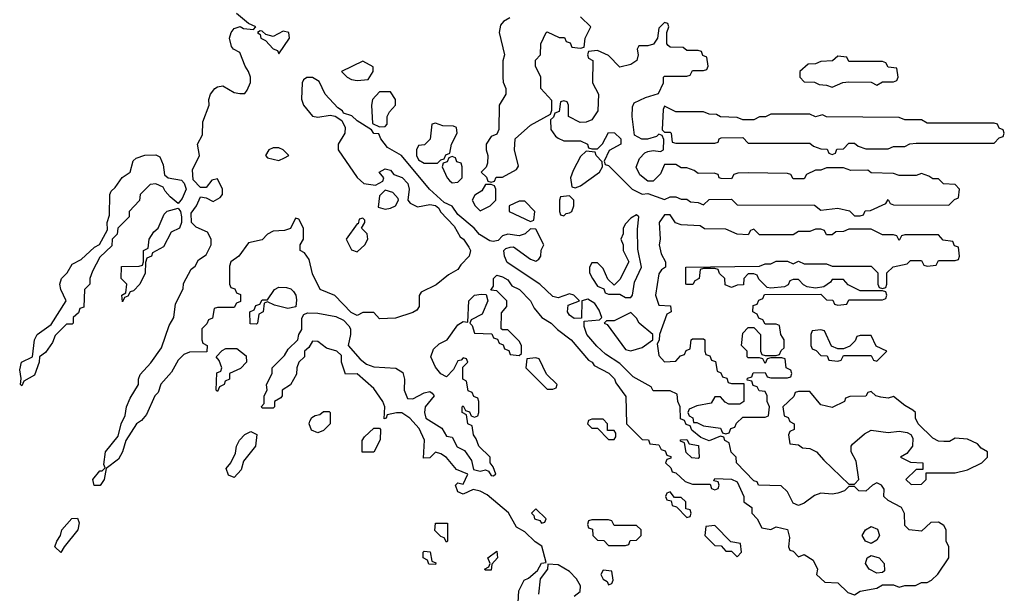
# Model space of a CAD drawing. Header units: inches. Extents: x 2601469 to 2753575, y 449403 to 582909.
# Tile 302 of 350: x 2684603 to 2688126, y 531223 to 533276. Entities that reach past the tile are written whole.
import ezdxf

# ---------------------------------------------------------------- set-up
doc = ezdxf.new("R2010")
doc.units = ezdxf.units.IN
doc.header["$MEASUREMENT"] = 0
doc.layers.add('C6583', color=7, linetype='Continuous')

msp = doc.modelspace()

# ---------------------------------------------------------------- linework, layer by layer
at = {"layer": 'C6583', "color": 4, "elevation": 8}
for points in [[(2686386, 531190), (2686388.4, 531231.6), (2686408, 531270), (2686423.1, 531276.9), (2686455.3, 531304.7), (2686470, 531331.3), (2686486, 531334), (2686471.6, 531391.6), (2686447.5, 531407.5), (2686410, 531442.7), (2686380.2, 531460.2), (2686351.8, 531511.8), (2686275.1, 531575.1), (2686250, 531589.2), (2686225.4, 531594.6), (2686190, 531578), (2686170, 531586), (2686162, 531610), (2686170, 531618), (2686190, 531614), (2686206, 531650), (2686166.3, 531666.3), (2686130, 531708.7), (2686110, 531722), (2686090, 531728), (2686070, 531708), (2686047.3, 531707.3), (2686051.5, 531771.5), (2686032.5, 531812.5), (2685999, 531850), (2685970, 531869.2), (2685951, 531869), (2685918, 531862), (2685914, 531850), (2685907.3, 531847.3), (2685909, 531890), (2685902.7, 531910), (2685870, 531956), (2685810, 532008.7), (2685768, 532008), (2685754, 532050), (2685754, 532074), (2685738, 532090), (2685700.7, 532100.7), (2685670, 532124), (2685650, 532126), (2685636.9, 532103.1), (2685622, 532090), (2685622, 532070), (2685602, 532050), (2685594, 532030), (2685592.7, 532007.3), (2685571.3, 531968.7), (2685542, 531950), (2685542, 531930), (2685536.9, 531923.1), (2685514, 531910), (2685514, 531890), (2685510, 531886), (2685470, 531886), (2685468.4, 531891.6), (2685478, 531902), (2685478, 531930), (2685488, 531950), (2685486, 531970), (2685506, 532010), (2685506, 532030), (2685550, 532074), (2685563.1, 532096.9), (2685598, 532130), (2685602, 532150), (2685612.7, 532167.3), (2685612.7, 532207.3), (2685619, 532221), (2685632.5, 532227.5), (2685670, 532226), (2685734.4, 532214.4), (2685761, 532201), (2685781, 532181), (2685786, 532170), (2685786.8, 532150), (2685778, 532110), (2685821.6, 532061.6), (2685843.4, 532043.4), (2685870, 532033.4), (2685948.4, 532028.4), (2685973.5, 532013.5), (2685979.5, 531990), (2685978, 531950), (2685990, 531920.5), (2686010, 531918.7), (2686050, 531940.5), (2686070, 531946), (2686079.1, 531939.1), (2686086, 531930), (2686054, 531890), (2686050.7, 531870), (2686056, 531850), (2686113.7, 531813.7), (2686130, 531786), (2686150, 531782), (2686167.9, 531747.9), (2686194.4, 531734.4), (2686219.1, 531699.1), (2686226, 531666), (2686250, 531660.7), (2686270, 531664.7), (2686279.8, 531659.8), (2686290, 531644.7), (2686296.4, 531643.6), (2686306, 531650), (2686296.4, 531676.4), (2686286, 531690), (2686286, 531710), (2686246, 531750), (2686236.4, 531776.4), (2686226, 531790), (2686222, 531822), (2686206, 531830), (2686202, 531862), (2686186, 531870), (2686186, 531890), (2686190, 531894), (2686198, 531878), (2686212.7, 531872.7), (2686218, 531858), (2686230, 531854), (2686242, 531858), (2686246, 531870), (2686246, 531910), (2686242, 531922), (2686227.3, 531927.3), (2686222, 531942), (2686207.3, 531947.3), (2686202, 531982), (2686188, 531990), (2686188, 532032), (2686206, 532050), (2686202, 532062), (2686190, 532066), (2686182, 532058), (2686170, 532055.3), (2686155.3, 532024.7), (2686130, 531998), (2686110, 532009), (2686090, 532032.7), (2686074, 532070), (2686083.5, 532096.5), (2686103.8, 532116.2), (2686132.3, 532130), (2686170, 532184), (2686190, 532196), (2686206, 532194), (2686209.7, 532270.3), (2686229.7, 532290.3), (2686253.7, 532293.7), (2686272, 532292), (2686278, 532270), (2686258, 532222), (2686218, 532202), (2686214, 532190), (2686222, 532182), (2686230, 532154), (2686292, 532152), (2686298, 532138), (2686312.7, 532132.7), (2686318, 532118), (2686332.7, 532112.7), (2686338, 532098), (2686352.7, 532092.7), (2686358, 532078), (2686390, 532074), (2686398, 532082), (2686398, 532110), (2686390, 532126), (2686350, 532166), (2686330, 532166), (2686326, 532170), (2686327.3, 532227.3), (2686346, 532250), (2686346, 532270), (2686310, 532306), (2686288, 532308), (2686298, 532322), (2686298, 532350), (2686310, 532362), (2686330, 532356), (2686350, 532344.7), (2686364, 532324), (2686390.8, 532310), (2686430.4, 532270.4), (2686443.5, 532243.5), (2686470.7, 532210.7), (2686504.7, 532190), (2686527.1, 532167.1), (2686576, 532130), (2686638, 532058), (2686651.3, 532050), (2686658, 532038), (2686710.5, 532010.5), (2686730.6, 531990.6), (2686736, 531976), (2686772, 531928), (2686774, 531830), (2686830, 531774), (2686852.7, 531772.7), (2686858, 531758), (2686890, 531754), (2686898, 531738), (2686912.7, 531732.7), (2686918, 531718), (2686932.7, 531712.7), (2686932.7, 531707.3), (2686918, 531702), (2686914, 531690), (2686932.7, 531672.7), (2686938, 531658), (2686950, 531654), (2686983.6, 531623.6), (2687010, 531614), (2687074, 531614), (2687078, 531598), (2687090, 531594), (2687102, 531598), (2687106, 531610), (2687102, 531622), (2687086, 531626), (2687090, 531634), (2687150, 531631.3), (2687170, 531622), (2687194, 531570), (2687194, 531550), (2687222, 531530), (2687222, 531510), (2687242, 531490), (2687258, 531458), (2687290, 531452), (2687310, 531461), (2687350, 531452), (2687356.9, 531423.1), (2687354, 531390), (2687358, 531378), (2687370, 531374), (2687390, 531354), (2687410, 531362), (2687442, 531342), (2687458, 531310), (2687454, 531290), (2687483.6, 531263.6), (2687530, 531261), (2687566, 531226), (2687590, 531218), (2687610, 531231), (2687670, 531242), (2687690, 531254), (2687730, 531254), (2687750, 531244.7), (2687770, 531251.3), (2687808.4, 531251.6), (2687830, 531262), (2687850, 531262), (2687866, 531270), (2687888.4, 531291.6), (2687928, 531350), (2687928, 531390), (2687918, 531410), (2687918, 531450), (2687910, 531466), (2687890, 531478), (2687863.6, 531476.4), (2687830, 531446), (2687786, 531450), (2687770, 531466), (2687768.4, 531508.4), (2687758, 531530), (2687710, 531555.3), (2687695.3, 531570), (2687696.4, 531596.4), (2687686, 531610), (2687670, 531618), (2687654, 531610), (2687630, 531588.7), (2687606, 531590), (2687590, 531606), (2687570, 531606), (2687554, 531590), (2687530, 531582), (2687510, 531578), (2687470, 531582), (2687446.4, 531573.6), (2687410, 531546), (2687390, 531538), (2687370, 531546), (2687350, 531586), (2687327.3, 531607.3), (2687246, 531610), (2687242, 531622), (2687230, 531626), (2687168, 531690), (2687166, 531710), (2687148.4, 531728.4), (2687142, 531762), (2687126, 531770), (2687122, 531782), (2687110, 531786), (2687070, 531768.7), (2687040.4, 531780.4), (2687007.3, 531807.3), (2687002, 531822), (2686987.3, 531827.3), (2686982, 531842), (2686967.3, 531847.3), (2686966, 531890), (2686958, 531910), (2686955.3, 531935.3), (2686930, 531948), (2686870, 531948), (2686862, 531962), (2686798, 531998), (2686750, 532046), (2686698.9, 532078.9), (2686667.5, 532107.5), (2686632.3, 532150), (2686622, 532178), (2686623.1, 532196.9), (2686678, 532202), (2686686, 532210), (2686676.4, 532236.4), (2686660.4, 532260.4), (2686635.3, 532275.3), (2686614, 532270), (2686612.7, 532207.3), (2686587.2, 532207.2), (2686570, 532219), (2686562.7, 532230), (2686565.6, 532254.4), (2686606, 532270), (2686586, 532290), (2686570, 532295.3), (2686530, 532281.2), (2686510, 532285.2), (2686464, 532330), (2686347.5, 532407.5), (2686337, 532430), (2686335.3, 532450), (2686342.7, 532457.3), (2686358, 532462), (2686370, 532462.8), (2686430, 532418.8), (2686450, 532412), (2686460.4, 532419.6), (2686468, 532430), (2686468.9, 532451.1), (2686478, 532470), (2686450, 532526), (2686430, 532528), (2686410.9, 532509.1), (2686390, 532502), (2686350, 532508.7), (2686330, 532502), (2686314.4, 532485.6), (2686297.3, 532482.7), (2686284.8, 532484.8), (2686247.6, 532507.6), (2686229.2, 532530), (2686170, 532579), (2686150, 532609.2), (2686122, 532622), (2686069.6, 532669.6), (2685968.7, 532790), (2685918.6, 532818.6), (2685895.3, 532850), (2685888, 532868), (2685870, 532868.7), (2685862, 532882), (2685810, 532914), (2685791.7, 532931.7), (2685761.5, 532941.5), (2685757.2, 532950), (2685740.5, 532960.5), (2685696, 533010), (2685674.8, 533054.8), (2685650, 533069.4), (2685630, 533069.2), (2685618.8, 533061.2), (2685614, 533050), (2685611, 532991), (2685618, 532970), (2685650.9, 532930.9), (2685670, 532926.8), (2685714, 532934), (2685731, 532931), (2685755.3, 532915.3), (2685766.8, 532890), (2685766, 532870), (2685742, 532830), (2685742, 532810), (2685810, 532711.3), (2685834, 532690), (2685876.4, 532683.6), (2685902, 532698), (2685906, 532710), (2685888.7, 532730), (2685910, 532742), (2685930, 532738), (2685942, 532722), (2685971, 532711), (2685991.3, 532690), (2685996, 532670), (2685991.3, 532630), (2685999.8, 532619.8), (2686026.4, 532606.4), (2686070, 532614.8), (2686091.1, 532611.1), (2686102, 532602), (2686107.9, 532587.9), (2686156.8, 532536.8), (2686178.8, 532498.8), (2686190.6, 532490.6), (2686210, 532462), (2686216, 532450), (2686211.3, 532430), (2686180.7, 532399.3), (2686170, 532382), (2686136.9, 532363.1), (2686093.2, 532326.8), (2686039.6, 532300.4), (2686031.6, 532288.4), (2686032, 532250), (2686023.6, 532236.4), (2686010, 532228), (2685947.3, 532207.3), (2685890, 532206), (2685870, 532228), (2685830, 532228), (2685810, 532218), (2685788.4, 532228.4), (2685730, 532288.7), (2685678, 532310), (2685650, 532366), (2685638, 532418), (2685622, 532442), (2685606, 532450), (2685606, 532470), (2685618, 532490), (2685618, 532530), (2685602, 532562), (2685590, 532566), (2685571.6, 532528.4), (2685550, 532522), (2685510, 532519), (2685490, 532508.7), (2685470, 532488.7), (2685422, 532478), (2685386.8, 532430), (2685358, 532410), (2685354, 532394), (2685354, 532330), (2685358, 532318), (2685372.7, 532312.7), (2685378, 532298), (2685392.7, 532292.7), (2685392.7, 532267.3), (2685378, 532262), (2685370, 532246), (2685310, 532246), (2685298, 532242), (2685292.7, 532207.3), (2685278, 532202), (2685272.7, 532187.3), (2685254, 532170), (2685254, 532130), (2685258, 532118), (2685274, 532110), (2685272.7, 532087.3), (2685210, 532086), (2685190, 532078), (2685170, 532058), (2685145.4, 532014.6), (2685107.9, 531972.1), (2685098, 531942), (2685086, 531930), (2685056.8, 531863.2), (2685038.5, 531841.5), (2685021, 531830), (2684982, 531770), (2684970.7, 531729.3), (2684956.8, 531703.2), (2684912, 531670), (2684904.7, 531630), (2684890.7, 531609.3), (2684868.9, 531608.9), (2684864, 531630), (2684890, 531662), (2684898, 531662), (2684908, 531672), (2684904, 531684), (2684909.2, 531730), (2684954.6, 531785.4), (2684965.2, 531830), (2684980.2, 531859.8), (2684985.2, 531890), (2684998, 531922), (2685028, 531970), (2685028, 531990), (2685034, 532006), (2685072.5, 532047.5), (2685110, 532102), (2685138, 532182), (2685154, 532210), (2685160.4, 532259.6), (2685187.3, 532312.7), (2685188.4, 532331.6), (2685216.4, 532383.6), (2685230, 532394), (2685243.1, 532416.9), (2685270, 532434), (2685288, 532470), (2685288, 532490), (2685275.1, 532515.1), (2685234, 532534), (2685218, 532550), (2685216.4, 532583.6), (2685235.3, 532610), (2685250, 532642), (2685270, 532638), (2685294.6, 532625.4), (2685320.4, 532639.6), (2685328, 532650), (2685328, 532670), (2685310, 532706), (2685290, 532702), (2685270, 532675.3), (2685250, 532675.3), (2685223.2, 532703.2), (2685221.5, 532738.5), (2685246, 532790), (2685239.3, 532830), (2685256.5, 532863.5), (2685258, 532910), (2685281.2, 532970), (2685279.3, 532990), (2685286, 533010), (2685301.2, 533030), (2685310, 533036.3), (2685330, 533039.3), (2685370, 533016), (2685390, 533011.3), (2685408, 533012), (2685416.4, 533023.6), (2685428.4, 533051.6), (2685428.7, 533070), (2685422, 533090), (2685409, 533110), (2685390, 533158), (2685368, 533170), (2685360.2, 533180.2), (2685354, 533210), (2685359, 533230), (2685370, 533244.7), (2685391.3, 533251.3), (2685404, 533244), (2685439, 533241), (2685448, 533250), (2685422, 533262), (2685378, 533298)], [(2686356.9, 533283.1), (2686334, 533270), (2686323.6, 533256.4), (2686318, 533230), (2686338, 533150), (2686331.6, 533128.4), (2686332, 533070), (2686332.7, 533052.7), (2686342, 533030), (2686342, 533010), (2686318, 532970), (2686316.9, 532883.1), (2686310, 532866), (2686290, 532858), (2686271.3, 532830), (2686271.3, 532810), (2686278, 532790), (2686276.9, 532763.1), (2686272, 532748), (2686254, 532730), (2686272.7, 532712.7), (2686278, 532698), (2686290, 532694), (2686302, 532698), (2686308, 532712), (2686330, 532712), (2686380.4, 532739.6), (2686388, 532752), (2686373.2, 532810), (2686375.3, 532850), (2686430, 532898), (2686502, 532938), (2686507.3, 532952.7), (2686507.3, 532987.3), (2686468, 533030), (2686468, 533070), (2686448, 533110), (2686448.4, 533131.6), (2686466, 533150), (2686468, 533190), (2686486, 533230), (2686490, 533232), (2686532.7, 533212.7), (2686552, 533212), (2686558, 533198), (2686572.7, 533192.7), (2686578, 533178), (2686610, 533174), (2686622, 533178), (2686626, 533210), (2686646, 533250), (2686610, 533286)], [(2686586.6, 531213.4), (2686608.7, 531230), (2686609.3, 531250), (2686595.3, 531275.3), (2686570, 531300.9), (2686530, 531325.2), (2686492.7, 531327.3), (2686490.9, 531309.1), (2686465.4, 531274.6), (2686459.6, 531220.4)]]:
    msp.add_lwpolyline(points, dxfattribs=at)
for points in [[(2686910, 533266), (2686890, 533246), (2686884.7, 533210), (2686871, 533189), (2686850, 533182), (2686818, 533182), (2686812, 533170), (2686816, 533150), (2686811.3, 533130), (2686790, 533115.3), (2686750, 533106), (2686710, 533148), (2686670, 533166), (2686638, 533162), (2686634, 533150), (2686638, 533138), (2686654, 533130), (2686652, 533050), (2686674, 533010), (2686672, 532950), (2686650, 532918), (2686630, 532908.7), (2686608.4, 532908.4), (2686566, 532930), (2686566, 532970), (2686562, 532982), (2686550, 532986), (2686538, 532982), (2686532.7, 532947.3), (2686518, 532942), (2686512.7, 532927.3), (2686502, 532918), (2686503.6, 532883.6), (2686519.6, 532859.6), (2686530, 532852), (2686550, 532842), (2686610, 532842), (2686634, 532830), (2686638, 532818), (2686650, 532814), (2686670, 532814), (2686688.4, 532831.6), (2686710, 532872), (2686731.1, 532871.1), (2686754, 532850), (2686754, 532830), (2686711.6, 532808.4), (2686694, 532770), (2686698, 532758), (2686710, 532754), (2686794, 532670), (2686830, 532652), (2686850, 532654), (2686910, 532632), (2686930, 532642), (2686950, 532642), (2686970, 532634), (2686990, 532634), (2687003.6, 532623.6), (2687030, 532622), (2687050, 532614), (2687070, 532632), (2687150, 532634), (2687170, 532614), (2687447.3, 532612.7), (2687470, 532594), (2687530, 532602), (2687571.6, 532591.6), (2687590, 532574), (2687610, 532574), (2687622, 532578), (2687628.4, 532591.6), (2687647.3, 532592.7), (2687702, 532618), (2687710, 532632), (2687718, 532618), (2687730, 532614), (2687927.3, 532612.7), (2687947.3, 532632.7), (2687962, 532638), (2687966, 532670), (2687950, 532686), (2687908.4, 532688.4), (2687890, 532706), (2687870, 532706), (2687856.4, 532716.4), (2687830, 532726), (2687810, 532718), (2687750, 532718), (2687730, 532726), (2687650, 532728), (2687638, 532738), (2687576.4, 532736.4), (2687550, 532746), (2687490, 532746), (2687470, 532738), (2687450, 532738), (2687418, 532722), (2687410, 532706), (2687370, 532706), (2687362, 532722), (2687350, 532726), (2687210, 532728), (2687172.7, 532727.3), (2687158, 532722), (2687150, 532706), (2687112.7, 532707.3), (2687106, 532710), (2687102, 532722), (2687087.3, 532727.3), (2687030, 532726), (2687016.4, 532736.4), (2686990, 532746), (2686970, 532746), (2686950, 532758), (2686910, 532758), (2686895.3, 532724.7), (2686870, 532698), (2686850, 532698), (2686821.2, 532721.2), (2686808.7, 532748.7), (2686820.7, 532779.3), (2686840.1, 532799.9), (2686850, 532804), (2686870, 532807.3), (2686895.3, 532804.7), (2686906, 532810), (2686907.3, 532847.3), (2686902, 532862), (2686890, 532866), (2686882, 532858), (2686848.9, 532848.9), (2686828.9, 532848.9), (2686803.1, 532863.1), (2686794, 532930), (2686795.3, 532964.7), (2686802, 532978), (2686842, 532998), (2686888.4, 533011.6), (2686906, 533050), (2686906, 533070), (2686910, 533074), (2686990, 533074), (2687002, 533078), (2687010, 533094), (2687050, 533094), (2687062, 533098), (2687066, 533110), (2687062, 533142), (2687047.3, 533147.3), (2687042, 533162), (2687030, 533166), (2686990, 533166), (2686976.4, 533176.4), (2686930, 533178), (2686923.1, 533183.1), (2686918, 533190), (2686918, 533230), (2686926, 533250), (2686922, 533262)], [(2685463.6, 533236.4), (2685454, 533230), (2685463.6, 533223.6), (2685466, 533210), (2685482, 533202), (2685510, 533171.3), (2685525.4, 533165.4), (2685530, 533154), (2685568, 533210), (2685566, 533230), (2685545.4, 533234.6), (2685510, 533215.3), (2685483.1, 533223.1), (2685470, 533235.3)], [(2685830, 533128), (2685754, 533090), (2685774, 533070), (2685790, 533062), (2685810, 533058), (2685850, 533062), (2685868, 533090), (2685867.3, 533107.3)], [(2687530, 533146), (2687511.6, 533128.4), (2687470, 533126), (2687450, 533118), (2687423.6, 533116.4), (2687394, 533090), (2687394, 533070), (2687410, 533054), (2687447.3, 533052.7), (2687463.6, 533043.6), (2687490, 533042), (2687510, 533034), (2687548.4, 533051.6), (2687570, 533054), (2687650, 533052), (2687670, 533042), (2687690, 533054), (2687730, 533054), (2687742, 533058), (2687746, 533070), (2687742, 533102), (2687710, 533106), (2687702, 533122), (2687690, 533126), (2687570, 533126), (2687562, 533142)], [(2685930, 533018), (2685890, 533018), (2685864.7, 532990), (2685861, 532970), (2685864.7, 532904.7), (2685890, 532892), (2685910, 532894), (2685918, 532902), (2685918, 532930), (2685926, 532946), (2685948, 532970), (2685948, 532990)], [(2686910, 532966), (2686905.4, 532954.6), (2686902, 532882), (2686910, 532874), (2686930, 532874), (2686934, 532870), (2686938, 532838), (2686950, 532834), (2687090, 532834), (2687102, 532838), (2687106, 532850), (2687112.7, 532852.7), (2687190, 532854), (2687210, 532834), (2687430, 532834), (2687443.6, 532823.6), (2687470, 532814), (2687492.7, 532812.7), (2687498, 532798), (2687510, 532794), (2687522, 532798), (2687527.3, 532812.7), (2687550, 532814), (2687570, 532834), (2687590, 532834), (2687603.6, 532823.6), (2687630, 532814), (2687710, 532814), (2687730, 532822), (2687770, 532822), (2687788.4, 532831.6), (2687810, 532834), (2688090, 532834), (2688107.3, 532852.7), (2688122, 532858), (2688126, 532870), (2688122, 532882), (2688107.3, 532887.3), (2688102, 532902), (2688090, 532906), (2687850, 532906), (2687830, 532918), (2687770, 532918), (2687750, 532926), (2687490, 532928), (2687475.3, 532935.3), (2687450, 532928), (2687430, 532938), (2687290, 532938), (2687271.6, 532928.4), (2687250, 532928), (2687230, 532918), (2687190, 532918), (2687170, 532926), (2687110, 532928), (2687096.4, 532936.4), (2687070, 532938), (2687050, 532946), (2686950, 532946)], [(2686090, 532906), (2686078, 532902), (2686071.6, 532848.4), (2686051.6, 532828.4), (2686030, 532826), (2686022, 532810), (2686022, 532790), (2686030, 532774), (2686050, 532762), (2686090, 532762), (2686098, 532762), (2686110, 532774), (2686122, 532778), (2686127.3, 532792.7), (2686142, 532798), (2686148, 532830), (2686168, 532870), (2686166, 532890), (2686155.3, 532895.3), (2686116.4, 532896.4)], [(2685530, 532818), (2685510, 532818), (2685494, 532810), (2685482, 532790), (2685490, 532782), (2685530, 532772), (2685550, 532782), (2685566, 532790), (2685546, 532810)], [(2686630, 532806), (2686610, 532786), (2686583.6, 532736.4), (2686574, 532710), (2686578, 532678), (2686590, 532674), (2686610, 532682), (2686678, 532730), (2686688, 532750), (2686687.3, 532767.3), (2686666, 532790), (2686662, 532802)], [(2685170, 532618), (2685141.5, 532641.5), (2685122.7, 532662.7), (2685116.5, 532676.5), (2685090, 532688), (2685070, 532686), (2685034, 532650), (2685031.6, 532628.4), (2684994, 532590), (2684994, 532570), (2684954, 532530), (2684951.6, 532508.4), (2684934, 532490), (2684932.7, 532467.3), (2684890, 532426), (2684863.6, 532376.4), (2684854, 532350), (2684854, 532330), (2684834, 532310), (2684832.7, 532247.3), (2684818, 532242), (2684812.7, 532227.3), (2684794, 532210), (2684794, 532190), (2684790, 532186), (2684770, 532186), (2684730, 532146), (2684719.8, 532120.2), (2684695.3, 532084.7), (2684674, 532070), (2684672, 532050), (2684656, 532004), (2684618, 531982), (2684610, 531966), (2684606, 531970), (2684608, 531992), (2684602.7, 532022.7), (2684609.3, 532050), (2684648, 532070), (2684656, 532130), (2684665.2, 532150), (2684715.3, 532184.7), (2684768.7, 532270), (2684749.4, 532310), (2684746.6, 532330), (2684752.7, 532350), (2684772.7, 532370), (2684790, 532400.7), (2684822.7, 532417.3), (2684870, 532462), (2684888.4, 532471.6), (2684916.4, 532523.6), (2684915.3, 532550), (2684924, 532576), (2684925.2, 532650), (2684930, 532662), (2684944.7, 532675.3), (2684969.3, 532710.7), (2684998, 532730), (2685009.3, 532770.7), (2685019, 532781), (2685050, 532791.3), (2685090, 532792), (2685104.7, 532784.7), (2685116, 532756), (2685121, 532721), (2685134, 532710), (2685182, 532702), (2685191, 532691), (2685198, 532670), (2685183.5, 532636.5)], [(2686150, 532786), (2686138, 532782), (2686132.7, 532767.3), (2686118, 532762), (2686114, 532750), (2686132, 532710), (2686141, 532701), (2686150, 532692), (2686170, 532694), (2686186, 532710), (2686186, 532750), (2686182, 532762), (2686167.3, 532767.3), (2686162, 532782)], [(2685910, 532666), (2685890, 532646), (2685885.4, 532605.4), (2685910, 532598), (2685930, 532601), (2685948, 532610), (2685958, 532630), (2685956.4, 532636.4), (2685938, 532658)], [(2686290, 532686), (2686270, 532686), (2686256.9, 532663.1), (2686231.6, 532648.4), (2686222, 532630), (2686232, 532610), (2686250, 532592), (2686270, 532602), (2686286, 532610), (2686306, 532630), (2686306, 532670), (2686302, 532682)], [(2686410, 532626), (2686390, 532626), (2686354, 532610), (2686354, 532590), (2686430, 532554), (2686442, 532558), (2686446, 532590)], [(2686570, 532646), (2686538, 532642), (2686534, 532630), (2686534, 532590), (2686538, 532578), (2686550, 532574), (2686558, 532582), (2686570, 532584.7), (2686578, 532590), (2686586, 532610), (2686586, 532630)], [(2684970, 532266), (2684968, 532290), (2684982, 532298), (2684986, 532330), (2684966, 532350), (2684967.3, 532392.7), (2685030, 532394), (2685042, 532398), (2685046, 532410), (2685046, 532450), (2685062, 532458), (2685066, 532490), (2685083.1, 532516.9), (2685098, 532530), (2685120.2, 532579.8), (2685130, 532591.3), (2685170, 532602), (2685178, 532590), (2685182, 532570), (2685182, 532550), (2685174, 532530), (2685144.7, 532515.3), (2685116.9, 532463.1), (2685078, 532442), (2685074, 532430), (2685058, 532422), (2685052.7, 532407.3), (2685051.1, 532368.9), (2685032, 532330), (2685010, 532306), (2684998, 532302), (2684990, 532286), (2684978, 532282)], [(2685830, 532566), (2685818, 532562), (2685814, 532546), (2685810, 532546), (2685771.3, 532490), (2685790, 532452), (2685810, 532444.7), (2685838, 532470), (2685848, 532490), (2685846, 532510), (2685826, 532530), (2685838, 532550), (2685838, 532558)], [(2686810, 532578), (2686790, 532566), (2686770, 532546), (2686762, 532530), (2686762, 532510), (2686754, 532490), (2686762, 532470), (2686762, 532450), (2686782, 532410), (2686750, 532346), (2686730, 532326), (2686707.3, 532347.3), (2686690, 532386), (2686670, 532406), (2686650, 532406), (2686642, 532390), (2686642, 532370), (2686652, 532350), (2686670, 532322), (2686692.7, 532312.7), (2686698, 532298), (2686710, 532294), (2686750, 532294), (2686770, 532282), (2686790, 532282), (2686795.3, 532290), (2686803.1, 532336.9), (2686828, 532390), (2686814.6, 532454.6), (2686813.6, 532526.4), (2686818, 532570)], [(2686930, 532578), (2686910, 532578), (2686891.3, 532550), (2686894.8, 532490), (2686891, 532470), (2686898, 532438), (2686914, 532410), (2686914, 532390), (2686899.6, 532380.4), (2686890, 532366), (2686878, 532290), (2686890, 532254), (2686932, 532252), (2686934, 532230), (2686918, 532222), (2686892, 532150), (2686891.1, 532128.9), (2686883.6, 532116.4), (2686890, 532074), (2686910, 532052), (2686950, 532054), (2686967.3, 532072.7), (2686982, 532078), (2686987.3, 532092.7), (2687002, 532098), (2687006, 532130), (2687010, 532134), (2687050, 532134), (2687054, 532130), (2687054, 532090), (2687058, 532078), (2687072.7, 532072.7), (2687078, 532058), (2687092.7, 532052.7), (2687098, 532018), (2687112, 532012), (2687118, 531998), (2687132.7, 531992.7), (2687138, 531978), (2687150, 531974), (2687194, 531974), (2687194, 531910), (2687179.6, 531900.4), (2687140.4, 531900.4), (2687127.3, 531907.3), (2687110, 531926), (2687090, 531926), (2687076.9, 531903.1), (2687025.4, 531894.6), (2686998, 531882), (2686994, 531870), (2686998, 531858), (2687011.6, 531851.6), (2687014, 531834), (2687026, 531834), (2687050, 531822), (2687110, 531814), (2687118, 531798), (2687130, 531794), (2687142, 531798), (2687147.3, 531812.7), (2687162, 531818), (2687167.3, 531832.7), (2687190, 531854), (2687270, 531854), (2687282, 531858), (2687286, 531890), (2687278, 531910), (2687278, 531930), (2687270, 531946), (2687248.4, 531948.4), (2687242, 531962), (2687227.3, 531967.3), (2687222, 531982), (2687206, 531986), (2687207.3, 531992.7), (2687222, 531998), (2687227.3, 532012.7), (2687270, 532014), (2687278, 531998), (2687290, 531994), (2687350, 531994), (2687362, 531998), (2687366, 532010), (2687362, 532022), (2687346, 532030), (2687342, 532062), (2687330, 532066), (2687290, 532066), (2687278, 532062), (2687270, 532046), (2687262, 532062), (2687250, 532066), (2687210, 532066), (2687206, 532070), (2687206, 532090), (2687186, 532110), (2687190, 532154), (2687210, 532174), (2687230, 532174), (2687254, 532150), (2687254, 532090), (2687258, 532078), (2687270, 532074), (2687310, 532074), (2687322, 532078), (2687327.3, 532092.7), (2687338, 532102), (2687338, 532130), (2687326, 532150), (2687322, 532182), (2687310, 532186), (2687270, 532186), (2687262, 532202), (2687247.3, 532207.3), (2687242, 532222), (2687226, 532230), (2687227.3, 532252.7), (2687242, 532258), (2687247.3, 532272.7), (2687262, 532278), (2687267.3, 532292.7), (2687470, 532294), (2687490, 532274), (2687512.7, 532272.7), (2687518, 532258), (2687530, 532254), (2687562, 532258), (2687570, 532274), (2687690, 532274), (2687702, 532278), (2687706, 532290), (2687702, 532302), (2687690, 532306), (2687610, 532306), (2687567.3, 532327.3), (2687550, 532346), (2687510, 532346), (2687503.6, 532336.4), (2687479.6, 532320.4), (2687450, 532315.3), (2687420.4, 532320.4), (2687407.3, 532327.3), (2687390, 532346), (2687370, 532346), (2687358, 532342), (2687352.7, 532327.3), (2687339.6, 532320.4), (2687290, 532315.3), (2687278, 532318), (2687247.3, 532347.3), (2687242, 532362), (2687230, 532366), (2687210, 532366), (2687194, 532350), (2687192.7, 532327.3), (2687170, 532326), (2687150, 532318), (2687127.3, 532327.3), (2687126, 532350), (2687107.3, 532367.3), (2687102, 532382), (2687090, 532386), (2687050, 532386), (2687038, 532382), (2687034, 532350), (2687018, 532342), (2687011.6, 532328.4), (2686990, 532328), (2686986, 532330), (2686986, 532390), (2687250, 532394), (2687270, 532402), (2687290, 532402), (2687310, 532412), (2687350, 532412), (2687370, 532402), (2687390, 532412), (2687410, 532402), (2687490, 532402), (2687510, 532394), (2687650, 532394), (2687674, 532370), (2687674, 532330), (2687678, 532318), (2687690, 532314), (2687702, 532318), (2687706, 532330), (2687706, 532370), (2687728.4, 532391.6), (2687778, 532402), (2687790, 532414), (2687830, 532414), (2687838, 532398), (2687850, 532394), (2687882, 532398), (2687890, 532414), (2687950, 532414), (2687962, 532418), (2687966, 532430), (2687962, 532462), (2687947.3, 532467.3), (2687942, 532482), (2687907.3, 532487.3), (2687890, 532506), (2687770, 532506), (2687758, 532502), (2687750, 532486), (2687742, 532502), (2687730, 532506), (2687690, 532506), (2687650, 532526), (2687570, 532526), (2687550, 532518), (2687523.6, 532516.4), (2687510, 532506), (2687490, 532506), (2687482, 532522), (2687470, 532526), (2687450, 532526), (2687430, 532518), (2687390, 532518), (2687370, 532506), (2687250, 532506), (2687230, 532526), (2687218, 532522), (2687210, 532506), (2687170, 532508), (2687130, 532526), (2687052.7, 532527.3), (2687038, 532538), (2686970, 532542), (2686949, 532549)], [(2685562, 532242), (2685514, 532254), (2685490, 532266), (2685478, 532262), (2685474, 532230), (2685458, 532222), (2685454, 532190), (2685450, 532186), (2685427.3, 532187.3), (2685426, 532230), (2685442, 532238), (2685447.3, 532252.7), (2685462, 532258), (2685470, 532274), (2685490, 532274), (2685514, 532310), (2685530, 532319.1), (2685557.6, 532317.6), (2685572.4, 532312.4), (2685582.8, 532302.8), (2685590.8, 532290), (2685593.7, 532273.7), (2685591, 532249)], [(2686790, 532228), (2686730, 532198), (2686702, 532198), (2686694, 532190), (2686704.7, 532184.7), (2686770, 532096.3), (2686790, 532090.4), (2686830, 532102.4), (2686868.7, 532130), (2686868.7, 532150), (2686819, 532190), (2686810, 532208)], [(2687470, 532166), (2687438, 532162), (2687434, 532150), (2687434, 532110), (2687438, 532098), (2687452.7, 532092.7), (2687470, 532074), (2687492.7, 532072.7), (2687498, 532058), (2687530, 532054), (2687542, 532058), (2687550, 532074), (2687650, 532074), (2687658, 532058), (2687670, 532054), (2687706, 532090), (2687667.3, 532107.3), (2687650, 532146), (2687610, 532146), (2687598, 532142), (2687592.7, 532127.3), (2687572.7, 532107.3), (2687550, 532098), (2687530, 532098), (2687507.3, 532107.3), (2687482, 532162)], [(2685310, 531946), (2685306, 531950), (2685308, 532012), (2685322, 532018), (2685326, 532030), (2685316.4, 532056.4), (2685306, 532070), (2685327.3, 532092.7), (2685340.4, 532099.6), (2685379.6, 532099.6), (2685412.7, 532072.7), (2685414, 532050), (2685392.7, 532027.3), (2685354, 532010), (2685354, 531990), (2685338, 531982), (2685334, 531970), (2685318, 531962)], [(2686450, 532066), (2686418, 532062), (2686414, 532030), (2686490, 531954), (2686510, 531954), (2686522, 531958), (2686526, 531970), (2686487.3, 532007.3), (2686462, 532062)], [(2687650, 531946), (2687638, 531942), (2687630, 531928.7), (2687572.7, 531927.3), (2687558, 531922), (2687554, 531910), (2687510, 531888), (2687470, 531898), (2687430, 531946), (2687390, 531946), (2687378, 531942), (2687372.7, 531927.3), (2687334, 531890), (2687338, 531858), (2687352.7, 531852.7), (2687358, 531838), (2687374, 531830), (2687374, 531810), (2687358, 531802), (2687354, 531790), (2687358, 531758), (2687390, 531754), (2687403.6, 531743.6), (2687430, 531742), (2687454, 531730), (2687479.6, 531699.6), (2687570, 531614), (2687590, 531614), (2687606, 531630), (2687596.4, 531696.4), (2687578, 531730), (2687578, 531750), (2687583.1, 531756.9), (2687626, 531794), (2687650, 531807.3), (2687710, 531798.8), (2687750, 531804), (2687778.8, 531798.8), (2687791.3, 531791.3), (2687798.8, 531778.8), (2687798, 531750), (2687776.9, 531723.1), (2687754, 531710), (2687790, 531692), (2687834, 531690), (2687834, 531666), (2687810, 531666), (2687774, 531630), (2687792.7, 531612.7), (2687830, 531614), (2687846, 531630), (2687846, 531654), (2687950, 531654), (2687994.6, 531665.4), (2688046, 531690), (2688066, 531710), (2688066, 531730), (2688043.1, 531743.1), (2688030, 531758), (2687994.6, 531774.6), (2687950, 531778), (2687930, 531766), (2687910, 531766), (2687890, 531768), (2687870, 531778), (2687818, 531830), (2687808, 531850), (2687808, 531870), (2687799, 531879), (2687770, 531895.3), (2687730, 531928), (2687710, 531922), (2687684.7, 531924.7), (2687666, 531930)], [(2685670, 531798), (2685647.3, 531807.3), (2685638, 531830), (2685640.4, 531839.6), (2685648, 531852), (2685660.4, 531859.6), (2685676.4, 531863.6), (2685690, 531874), (2685710, 531874), (2685714, 531870), (2685714, 531830), (2685690, 531806)], [(2685828, 531728), (2685828, 531770), (2685836.4, 531783.6), (2685870, 531814), (2685890, 531814), (2685894, 531810), (2685892.7, 531772.7), (2685870, 531728)], [(2686690, 531846), (2686650, 531846), (2686638, 531842), (2686634, 531830), (2686650, 531814), (2686670, 531814), (2686710, 531774), (2686730, 531774), (2686736.4, 531783.6), (2686736.4, 531796.4), (2686730, 531806), (2686706, 531806), (2686706, 531830)], [(2685370, 531638), (2685350, 531646), (2685342, 531670), (2685358, 531690), (2685375.3, 531724.7), (2685379, 531750), (2685389.1, 531770.9), (2685408.9, 531791.1), (2685430, 531802), (2685451.1, 531791.1), (2685446, 531750), (2685403.6, 531696.4), (2685395.3, 531664.7)], [(2687030, 531706), (2687008.4, 531708.4), (2686987.3, 531727.3), (2686982, 531762), (2686967.3, 531767.3), (2686967.3, 531772.7), (2686990, 531774), (2686998, 531758), (2687032, 531752), (2687034, 531710)], [(2686930, 531586), (2686918, 531582), (2686914, 531570), (2686918, 531558), (2686934, 531554), (2686938, 531538), (2686952.7, 531532.7), (2686990, 531494), (2687002, 531498), (2687006, 531510), (2687002, 531522), (2686986, 531526), (2686986, 531550), (2686970, 531566), (2686946, 531566)], [(2686450, 531526), (2686434, 531510), (2686442, 531502), (2686444.7, 531490), (2686463.6, 531483.6), (2686470, 531474), (2686482, 531478), (2686486, 531490)], [(2684750, 531369), (2684729, 531390), (2684735.3, 531410), (2684749, 531430), (2684754, 531450), (2684789.4, 531490.6), (2684810, 531492), (2684816, 531476), (2684811, 531450), (2684762, 531390)], [(2686130, 531406), (2686122, 531422), (2686110, 531426), (2686088.4, 531448.4), (2686090, 531474), (2686134, 531474), (2686134, 531410)], [(2686710, 531486), (2686650, 531486), (2686638, 531482), (2686634, 531470), (2686638, 531458), (2686652.7, 531452.7), (2686654, 531430), (2686670, 531414), (2686692.7, 531412.7), (2686710, 531394), (2686770, 531394), (2686782, 531398), (2686787.3, 531412.7), (2686810, 531414), (2686826, 531430), (2686826, 531450), (2686810, 531466), (2686730, 531466), (2686722, 531482)], [(2687090, 531466), (2687058, 531462), (2687054, 531430), (2687090, 531394), (2687112.7, 531392.7), (2687130, 531374), (2687150, 531374), (2687170, 531354), (2687186, 531370), (2687182, 531402), (2687147.3, 531407.3)], [(2687650, 531401.2), (2687629.3, 531409.3), (2687617.2, 531430), (2687629.6, 531450.4), (2687650, 531462), (2687672.2, 531452.2), (2687679.1, 531430), (2687670, 531414)], [(2686090, 531326), (2686067.3, 531327.3), (2686062, 531342), (2686046, 531350), (2686046, 531370), (2686050, 531374), (2686071.3, 531371.3), (2686078, 531338), (2686092, 531332)], [(2686270, 531306), (2686266, 531310), (2686282, 531318), (2686286, 531330), (2686278, 531350), (2686310, 531374), (2686312, 531350), (2686292.7, 531327.3), (2686290, 531306)], [(2687670, 531295.3), (2687642, 531310), (2687628.7, 531330), (2687635.3, 531350), (2687650, 531358.8), (2687678, 531350), (2687696, 531330), (2687696.9, 531303.1), (2687690, 531298)], [(2686690, 531306), (2686682, 531290), (2686690, 531274), (2686705.4, 531265.4), (2686710, 531254), (2686722, 531258), (2686726, 531270), (2686722, 531302)]]:
    msp.add_lwpolyline(points, close=True, dxfattribs=at)

doc.saveas('drawing.dxf')
